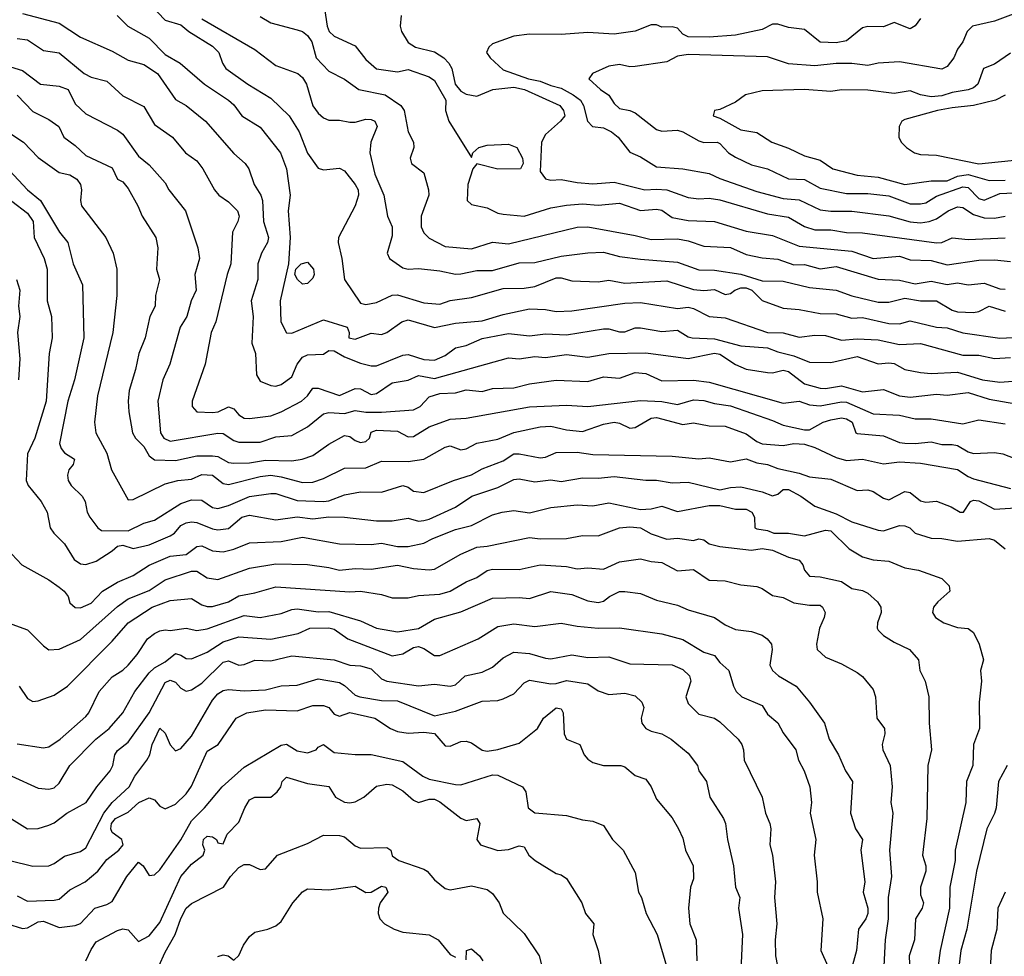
# Model space of a CAD drawing. Header units: metres. Extents: x -46681 to -43747, y -240911 to -237677.
# Tile 517 of 656: x -46627 to -46534, y -238833 to -238744. Entities that reach past the tile are written whole.
import ezdxf

# ---------------------------------------------------------------- set-up
doc = ezdxf.new("R2010")
doc.units = ezdxf.units.M
doc.layers.add('CONTOUR_INDEX', color=1, linetype='Continuous')
doc.layers.add('CONTOUR_INTER', color=3, linetype='Continuous')

msp = doc.modelspace()

# ---------------------------------------------------------------- linework, layer by layer
at = {"layer": 'CONTOUR_INDEX'}
for points, elevation in [([(-46618.134, -238744.02), (-46617.116, -238745.02), (-46615.095, -238746.157), (-46613.595, -238747.705), (-46612.17, -238748.52), (-46609.858, -238750.52), (-46607.576, -238752.02), (-46607.095, -238752.474), (-46606.338, -238753.52), (-46604.595, -238754.589), (-46602.664, -238757.02), (-46602.109, -238758.52), (-46601.76, -238761.02), (-46601.933, -238762.52), (-46601.749, -238765.02), (-46601.9, -238767.52), (-46602.709, -238771.02), (-46602.626, -238773.02), (-46602.095, -238774.055), (-46601.595, -238774.078), (-46598.595, -238772.84), (-46596.372, -238773.52), (-46596.162, -238774.02), (-46596.204, -238774.52), (-46595.595, -238774.671), (-46594.095, -238774.079), (-46593.095, -238774.213), (-46592.595, -238774.031), (-46591.181, -238773.02), (-46590.595, -238772.81), (-46588.095, -238773.548), (-46586.095, -238773.14), (-46583.595, -238772.906), (-46581.595, -238772.31), (-46579.095, -238771.794), (-46577.595, -238771.849), (-46576.595, -238772.038), (-46575.095, -238771.981), (-46570.095, -238771.253), (-46568.595, -238771.18), (-46565.095, -238771.748), (-46564.095, -238771.62), (-46563.595, -238771.741), (-46562.095, -238772.501), (-46560.595, -238772.642), (-46556.595, -238774.023), (-46555.095, -238774.062), (-46553.595, -238774.475), (-46552.095, -238774.278), (-46551.095, -238774.303), (-46549.595, -238774.758), (-46548.095, -238774.629), (-46546.095, -238774.704), (-46544.095, -238775.169), (-46542.095, -238775.068), (-46538.095, -238776.174), (-46536.595, -238776.17), (-46535.095, -238776.495), (-46533.595, -238776.392)], 85), ([(-46591.261, -238744.02), (-46591.344, -238745.02), (-46591.218, -238745.52), (-46590.595, -238746.577), (-46589.89, -238747.02), (-46588.095, -238747.462), (-46587.221, -238748.02), (-46586.739, -238748.52), (-46586.468, -238749.02), (-46586.152, -238750.52), (-46585.595, -238751.163), (-46585.095, -238751.468), (-46584.095, -238751.655), (-46582.569, -238751.02), (-46580.595, -238750.807), (-46579.563, -238751.02), (-46576.222, -238752.52), (-46575.898, -238753.02), (-46575.767, -238753.52), (-46576.16, -238754.02), (-46577.595, -238755.292), (-46577.961, -238756.02), (-46578.095, -238758.793), (-46577.595, -238759.477), (-46577.095, -238759.617), (-46576.095, -238759.527), (-46574.595, -238759.824), (-46573.095, -238759.939), (-46571.095, -238759.801), (-46568.176, -238760.52), (-46567.095, -238760.442), (-46566.095, -238760.532), (-46564.095, -238761.245), (-46563.095, -238761.355), (-46562.095, -238761.302), (-46561.095, -238761.453), (-46556.595, -238762.777), (-46554.595, -238763.115), (-46553.095, -238763.992), (-46552.095, -238764.309), (-46550.595, -238764.295), (-46549.095, -238764.562), (-46547.595, -238764.602), (-46540.595, -238765.534), (-46540.095, -238765.501), (-46539.095, -238765.073), (-46537.595, -238765.206), (-46534.095, -238765.068)], 80), ([(-46628.095, -238755.287), (-46626.995, -238756.02), (-46625.595, -238757.456), (-46623.595, -238758.88), (-46622.595, -238759.107), (-46621.929, -238759.52), (-46621.593, -238760.02), (-46621.503, -238760.52), (-46621.605, -238761.52), (-46621.485, -238762.02), (-46619.203, -238765.02), (-46618.496, -238766.52), (-46618.138, -238768.02), (-46618.168, -238770.52), (-46618.521, -238774.02), (-46619.989, -238780.02), (-46620.257, -238782.52), (-46620.125, -238783.52), (-46619.095, -238785.459), (-46618.67, -238787.02), (-46617.095, -238789.859), (-46616.595, -238789.846), (-46613.595, -238788.356), (-46612.366, -238788.02), (-46611.095, -238787.896), (-46610.095, -238787.465), (-46609.095, -238787.529), (-46608.095, -238788.32), (-46607.595, -238788.4), (-46604.595, -238787.641), (-46603.595, -238787.537), (-46602.595, -238787.678), (-46600.595, -238788.223), (-46599.595, -238788.202), (-46598.595, -238787.845), (-46596.595, -238786.857), (-46594.595, -238786.827), (-46593.095, -238786.198), (-46590.595, -238786.241), (-46589.1, -238786.02), (-46587.095, -238784.887), (-46586.595, -238784.759), (-46585.595, -238785.124), (-46585.095, -238785.045), (-46584.095, -238784.509), (-46582.095, -238784.129), (-46580.595, -238783.505), (-46578.095, -238782.953), (-46577.095, -238782.88), (-46575.595, -238783.234), (-46574.095, -238783.411), (-46572.095, -238782.694), (-46571.095, -238782.517), (-46570.595, -238782.603), (-46569.595, -238783.068), (-46569.095, -238783.015), (-46567.595, -238782.12), (-46567.095, -238782.06), (-46564.595, -238782.741), (-46563.595, -238782.579), (-46562.095, -238782.861), (-46560.595, -238782.88), (-46558.595, -238783.607), (-46557.595, -238784.353), (-46557.095, -238784.569), (-46555.095, -238784.731), (-46554.095, -238784.536), (-46553.095, -238784.604), (-46552.095, -238784.927), (-46550.095, -238785.862), (-46549.095, -238786.149), (-46547.595, -238786.01), (-46545.595, -238786.449), (-46544.095, -238786.268), (-46542.095, -238786.402), (-46538.595, -238787.009), (-46537.595, -238787.67), (-46537.095, -238787.863), (-46533.595, -238788.777)], 90), ([(-46600.713, -238767.52), (-46600.095, -238767.368), (-46599.538, -238768.02), (-46599.483, -238768.52), (-46599.595, -238768.895), (-46600.095, -238769.377), (-46600.595, -238769.449), (-46601.054, -238769.02), (-46601.309, -238768.52), (-46601.222, -238768.02), (-46600.713, -238767.52)], 85), ([(-46627.399, -238807.52), (-46626.595, -238808.662), (-46626.095, -238808.97), (-46625.595, -238808.907), (-46624.095, -238808.342), (-46622.828, -238807.52), (-46618.595, -238803.259), (-46617.077, -238801.52), (-46614.803, -238800.02), (-46613.095, -238799.386), (-46611.095, -238799.221), (-46610.095, -238799.821), (-46609.595, -238799.979), (-46609.095, -238799.951), (-46607.595, -238799.535), (-46606.595, -238798.954), (-46605.095, -238798.683), (-46603.095, -238798.094), (-46596.095, -238798.563), (-46595.095, -238798.527), (-46593.095, -238798.837), (-46592.095, -238799.138), (-46590.595, -238799.147), (-46589.595, -238798.92), (-46587.595, -238798.786), (-46586.595, -238798.514), (-46585.095, -238797.64), (-46584.095, -238797.212), (-46583.095, -238796.558), (-46582.595, -238796.437), (-46580.095, -238796.47), (-46578.095, -238796.018), (-46575.595, -238796.18), (-46574.595, -238796.388), (-46573.595, -238796.299), (-46572.095, -238796.418), (-46570.595, -238795.728), (-46568.595, -238795.451), (-46567.595, -238795.715), (-46566.595, -238795.813), (-46565.095, -238796.575), (-46563.595, -238796.459), (-46562.095, -238797.463), (-46560.595, -238797.548), (-46559.095, -238797.908), (-46557.595, -238798.069), (-46557.095, -238798.244), (-46556.095, -238798.92), (-46555.095, -238799.097), (-46554.095, -238799.624), (-46552.595, -238799.839), (-46551.595, -238799.84), (-46551.365, -238800.02), (-46551.139, -238800.52), (-46551.21, -238801.02), (-46551.672, -238802.02), (-46551.95, -238803.52), (-46551.887, -238804.02), (-46551.095, -238804.754), (-46549.595, -238805.377), (-46548.095, -238806.2), (-46547.595, -238806.598), (-46546.595, -238807.812), (-46546.352, -238808.52), (-46546.224, -238810.52), (-46545.512, -238811.52), (-46545.473, -238812.02), (-46545.741, -238813.02), (-46545.68, -238813.52), (-46544.964, -238815.02), (-46544.79, -238817.02), (-46544.896, -238818.52), (-46544.726, -238819.52), (-46545.028, -238823.02), (-46544.837, -238825.52), (-46545.153, -238827.52), (-46545.166, -238829.52), (-46545.433, -238831.52), (-46545.579, -238834.02)], 95), ([(-46627.595, -238827.357), (-46626.595, -238827.866), (-46624.095, -238827.775), (-46623.595, -238827.677), (-46622.595, -238826.785), (-46621.156, -238826.02), (-46619.951, -238825.02), (-46619.095, -238823.914), (-46617.964, -238823.02), (-46617.569, -238822.52), (-46617.671, -238822.02), (-46618.595, -238821.368), (-46618.717, -238821.02), (-46618.646, -238820.52), (-46618.284, -238820.02), (-46617.095, -238819.43), (-46616.061, -238818.52), (-46615.095, -238818.063), (-46614.595, -238818.257), (-46614.095, -238818.873), (-46613.595, -238819.124), (-46612.595, -238818.663), (-46611.595, -238817.687), (-46611.095, -238816.972), (-46609.595, -238813.665), (-46608.577, -238813.02), (-46606.867, -238810.52), (-46605.847, -238810.02), (-46604.095, -238809.752), (-46601.095, -238809.844), (-46599.595, -238809.346), (-46598.595, -238809.344), (-46598.095, -238809.535), (-46597.595, -238810.159), (-46597.095, -238810.341), (-46596.095, -238810.009), (-46593.735, -238810.52), (-46592.264, -238811.52), (-46591.595, -238811.782), (-46590.595, -238811.946), (-46589.095, -238811.845), (-46588.095, -238811.986), (-46587.095, -238813.161), (-46586.595, -238813.2), (-46585.595, -238812.734), (-46585.095, -238812.705), (-46584.595, -238812.874), (-46583.595, -238813.567), (-46583.095, -238813.647), (-46582.095, -238813.513), (-46580.095, -238812.905), (-46578.36, -238811.52), (-46577.793, -238810.52), (-46576.595, -238809.572), (-46576.095, -238809.658), (-46575.931, -238810.02), (-46575.815, -238812.02), (-46575.595, -238812.534), (-46574.333, -238813.02), (-46573.927, -238814.02), (-46573.595, -238814.413), (-46573.095, -238814.723), (-46572.095, -238815.013), (-46570.454, -238815.02), (-46570.095, -238815.145), (-46569.095, -238815.976), (-46568.095, -238816.304), (-46567.605, -238817.02), (-46567.095, -238818.211), (-46565.595, -238819.969), (-46564.991, -238821.02), (-46564.595, -238821.885), (-46564.326, -238823.02), (-46563.609, -238824.52), (-46563.595, -238825.749), (-46563.879, -238826.52), (-46564.053, -238828.52), (-46563.919, -238830.02), (-46563.341, -238831.52), (-46563.268, -238833.52)], 100)]:
    msp.add_lwpolyline(points, dxfattribs=dict(at, elevation=elevation))
at = {"layer": 'CONTOUR_INTER'}
for points, elevation in [([(-46598.595, -238742.717), (-46598.251, -238745.02), (-46598.059, -238745.52), (-46597.595, -238745.98), (-46595.595, -238746.875), (-46594.595, -238748.175), (-46593.595, -238749.071), (-46591.595, -238749.35), (-46590.595, -238749.137), (-46588.595, -238749.812), (-46588.095, -238750.173), (-46587.017, -238752.02), (-46587.04, -238753.02), (-46586.733, -238754.02), (-46584.595, -238757.447), (-46584.461, -238757.02), (-46583.886, -238756.52), (-46583.095, -238756.303), (-46581.095, -238756.191), (-46580.296, -238756.52), (-46579.759, -238757.52), (-46579.711, -238758.02), (-46579.962, -238758.52), (-46582.095, -238758.549), (-46584.095, -238758.056), (-46584.472, -238758.52), (-46584.924, -238760.02), (-46584.995, -238761.52), (-46584.595, -238761.921), (-46583.095, -238762.227), (-46582.095, -238762.722), (-46581.595, -238762.837), (-46579.595, -238763.001), (-46577.095, -238762.226), (-46575.595, -238761.964), (-46574.095, -238761.829), (-46572.595, -238761.976), (-46570.595, -238761.775), (-46568.595, -238762.466), (-46567.095, -238762.343), (-46566.595, -238762.439), (-46565.595, -238763.132), (-46564.095, -238763.407), (-46561.595, -238763.52), (-46558.595, -238764.443), (-46556.095, -238764.834), (-46553.595, -238765.857), (-46548.595, -238766.338), (-46546.595, -238767.011), (-46544.095, -238766.802), (-46543.095, -238767.138), (-46541.095, -238767.221), (-46539.595, -238767.634), (-46536.595, -238767.18), (-46535.095, -238767.15), (-46533.595, -238767.311)], 81), ([(-46614.959, -238743.02), (-46613.595, -238744.447), (-46612.095, -238744.885), (-46611.336, -238745.52), (-46609.095, -238746.913), (-46608.508, -238747.52), (-46608.166, -238748.52), (-46607.823, -238749.02), (-46605.767, -238750.52), (-46603.595, -238751.832), (-46601.84, -238753.52), (-46600.91, -238755.02), (-46600.095, -238757.049), (-46599.095, -238758.458), (-46598.595, -238758.633), (-46597.095, -238758.455), (-46596.595, -238758.733), (-46595.595, -238760.02), (-46595.327, -238760.52), (-46595.274, -238761.02), (-46595.595, -238762.042), (-46597.163, -238765.02), (-46597.195, -238765.52), (-46596.862, -238767.02), (-46596.615, -238769.02), (-46595.095, -238771.25), (-46594.595, -238771.388), (-46593.595, -238771.198), (-46592.095, -238770.505), (-46591.595, -238770.457), (-46589.095, -238771.203), (-46587.595, -238771.349), (-46586.595, -238770.982), (-46584.595, -238770.715), (-46581.595, -238769.867), (-46579.595, -238769.828), (-46578.595, -238769.685), (-46576.595, -238768.834), (-46576.095, -238768.843), (-46575.095, -238769.145), (-46572.595, -238769.222), (-46571.595, -238769.084), (-46570.095, -238769.36), (-46566.095, -238769.118), (-46563.595, -238769.94), (-46562.595, -238770.036), (-46561.595, -238769.954), (-46560.595, -238770.431), (-46560.095, -238770.345), (-46559.677, -238770.02), (-46559.095, -238769.8), (-46558.595, -238769.795), (-46558.058, -238770.02), (-46557.095, -238771.005), (-46555.095, -238771.713), (-46553.595, -238771.837), (-46551.595, -238772.215), (-46550.095, -238772.27), (-46548.595, -238772.668), (-46547.595, -238772.616), (-46545.095, -238773.184), (-46544.095, -238773.2), (-46543.095, -238772.906), (-46540.595, -238773.506), (-46539.595, -238773.594), (-46538.095, -238774.056), (-46534.595, -238774.553), (-46526.595, -238774.161)], 84), ([(-46627.095, -238743.822), (-46623.595, -238744.734), (-46621.595, -238746.06), (-46618.595, -238747.394), (-46617.095, -238748.248), (-46615.595, -238748.668), (-46614.296, -238749.52), (-46612.595, -238751.979), (-46611.595, -238752.547), (-46609.767, -238754.02), (-46607.095, -238757.065), (-46606.015, -238758.02), (-46605.65, -238758.52), (-46605.155, -238760.02), (-46604.531, -238761.02), (-46604.371, -238761.52), (-46604.282, -238763.52), (-46603.794, -238765.02), (-46603.892, -238765.52), (-46604.466, -238766.52), (-46604.821, -238767.52), (-46604.807, -238769.02), (-46605.456, -238771.02), (-46605.246, -238772.52), (-46605.394, -238775.02), (-46605.036, -238776.02), (-46604.922, -238778.02), (-46604.595, -238778.631), (-46603.595, -238779.036), (-46603.095, -238779.111), (-46602.595, -238778.942), (-46601.595, -238778.209), (-46601.087, -238777.02), (-46600.595, -238776.364), (-46600.095, -238776.145), (-46598.595, -238776.071), (-46598.095, -238775.736), (-46597.595, -238775.748), (-46596.595, -238776.329), (-46595.095, -238776.934), (-46594.095, -238777.191), (-46593.595, -238777.178), (-46591.095, -238776.179), (-46590.595, -238776.101), (-46589.095, -238776.565), (-46588.095, -238776.641), (-46587.095, -238776.207), (-46586.095, -238775.461), (-46585.095, -238775.241), (-46583.595, -238774.579), (-46581.595, -238774.2), (-46581.095, -238774.131), (-46579.095, -238774.338), (-46577.595, -238774.156), (-46575.595, -238774.251), (-46572.095, -238773.683), (-46571.595, -238773.675), (-46570.595, -238773.971), (-46570.095, -238773.957), (-46569.095, -238773.574), (-46568.595, -238773.588), (-46566.595, -238773.926), (-46565.095, -238773.813), (-46564.095, -238774.44), (-46563.707, -238774.52), (-46561.595, -238774.617), (-46559.095, -238775.302), (-46556.595, -238775.469), (-46555.595, -238775.859), (-46554.095, -238776.227), (-46552.595, -238776.829), (-46550.595, -238776.877), (-46548.095, -238776.305), (-46546.095, -238776.999), (-46545.095, -238776.89), (-46544.595, -238776.957), (-46543.595, -238777.514), (-46542.095, -238777.814), (-46541.095, -238777.915), (-46538.595, -238777.772), (-46536.228, -238778.52), (-46534.595, -238778.738), (-46530.095, -238778.372)], 86), ([(-46610.095, -238744.339), (-46605.095, -238747.244), (-46603.095, -238748.759), (-46601.034, -238749.52), (-46600.595, -238749.887), (-46600.221, -238750.52), (-46599.595, -238752.563), (-46599.095, -238753.268), (-46598.595, -238753.713), (-46598.095, -238753.915), (-46597.095, -238753.924), (-46596.095, -238754.123), (-46595.595, -238754.115), (-46594.595, -238753.829), (-46594.095, -238753.856), (-46593.754, -238754.02), (-46593.503, -238754.52), (-46594.13, -238756.02), (-46594.227, -238757.02), (-46593.75, -238759.02), (-46592.883, -238761.02), (-46592.552, -238763.02), (-46592.092, -238764.02), (-46592.095, -238764.887), (-46592.565, -238766.52), (-46592.343, -238767.02), (-46591.095, -238767.898), (-46590.595, -238768.02), (-46589.595, -238767.961), (-46587.595, -238768.171), (-46586.095, -238768.496), (-46585.595, -238768.484), (-46584.095, -238768.148), (-46582.595, -238768.149), (-46580.095, -238767.416), (-46578.595, -238767.393), (-46576.095, -238766.812), (-46573.595, -238766.468), (-46572.095, -238766.42), (-46570.595, -238766.818), (-46568.595, -238767.096), (-46565.095, -238767.372), (-46563.095, -238768.104), (-46561.595, -238768.126), (-46559.095, -238768.495), (-46557.095, -238769.124), (-46555.095, -238769.17), (-46552.595, -238769.776), (-46550.095, -238770.018), (-46548.595, -238770.563), (-46546.095, -238771.161), (-46545.095, -238771.163), (-46543.595, -238770.776), (-46542.095, -238771.033), (-46540.595, -238771.035), (-46539.095, -238771.917), (-46538.595, -238772.061), (-46537.095, -238772.12), (-46536.595, -238772.022), (-46535.595, -238771.532), (-46534.095, -238772.019)], 83), ([(-46604.595, -238744.121), (-46603.595, -238744.714), (-46601.095, -238745.368), (-46600.595, -238745.542), (-46600.095, -238745.896), (-46599.715, -238746.52), (-46599.276, -238748.02), (-46598.095, -238749.276), (-46596.595, -238750.047), (-46595.242, -238751.02), (-46592.761, -238751.52), (-46591.284, -238752.52), (-46590.978, -238753.02), (-46590.571, -238755.02), (-46590.084, -238756.02), (-46590.045, -238756.52), (-46590.38, -238757.52), (-46590.275, -238758.02), (-46589.095, -238758.907), (-46588.674, -238760.52), (-46588.623, -238761.02), (-46589.345, -238763.02), (-46589.365, -238764.02), (-46589.095, -238764.602), (-46588.595, -238765.1), (-46587.095, -238765.898), (-46584.595, -238766.112), (-46582.595, -238765.468), (-46581.095, -238765.622), (-46574.595, -238764.042), (-46573.595, -238764.017), (-46569.095, -238764.843), (-46567.595, -238765.236), (-46565.095, -238765.15), (-46564.095, -238765.337), (-46562.595, -238765.858), (-46560.095, -238765.991), (-46558.595, -238766.656), (-46557.095, -238766.959), (-46555.595, -238767.085), (-46554.095, -238767.625), (-46553.095, -238767.6), (-46551.595, -238767.997), (-46550.095, -238767.791), (-46546.095, -238768.979), (-46544.095, -238769.064), (-46542.595, -238769.402), (-46541.095, -238769.152), (-46539.595, -238769.472), (-46538.595, -238769.308), (-46537.595, -238769.522), (-46536.095, -238769.354), (-46534.595, -238769.878), (-46534.095, -238769.909)], 82), ([(-46542.095, -238744.308), (-46542.595, -238744.984), (-46543.095, -238745.284), (-46544.595, -238744.692), (-46545.595, -238745.093), (-46547.095, -238745.066), (-46547.595, -238745.188), (-46549.095, -238746.404), (-46550.095, -238746.599), (-46551.595, -238746.542), (-46553.095, -238745.346), (-46554.595, -238745.156), (-46555.595, -238744.842), (-46556.095, -238744.84), (-46557.095, -238745.338), (-46559.595, -238745.869), (-46562.095, -238746.055), (-46564.095, -238746.038), (-46564.595, -238745.79), (-46565.095, -238745.21), (-46565.595, -238745.084), (-46566.595, -238745.133), (-46567.095, -238744.889), (-46567.595, -238744.905), (-46569.095, -238745.483), (-46571.095, -238745.776), (-46573.595, -238745.617), (-46576.095, -238745.8), (-46579.095, -238745.771), (-46580.595, -238745.977), (-46582.595, -238746.698), (-46582.947, -238747.02), (-46583.174, -238747.52), (-46582.817, -238748.02), (-46581.595, -238749.165), (-46579.189, -238750.02), (-46578.095, -238750.242), (-46577.095, -238750.651), (-46576.095, -238750.885), (-46574.964, -238751.52), (-46574.283, -238752.02), (-46573.983, -238752.52), (-46573.63, -238754.02), (-46573.13, -238754.52), (-46572.095, -238754.648), (-46571.343, -238755.02), (-46570.71, -238755.52), (-46569.595, -238756.956), (-46568.595, -238757.392), (-46567.095, -238758.339), (-46564.595, -238758.525), (-46562.095, -238758.978), (-46561.095, -238759.459), (-46557.595, -238760.671), (-46555.095, -238761.343), (-46553.595, -238761.457), (-46551.595, -238762.404), (-46550.595, -238762.525), (-46548.595, -238762.525), (-46545.095, -238762.991), (-46543.095, -238763.551), (-46542.095, -238763.628), (-46541.291, -238763.52), (-46540.595, -238763.25), (-46539.482, -238762.52), (-46538.595, -238762.124), (-46538.095, -238762.194), (-46537.095, -238762.848), (-46536.095, -238763.166), (-46535.095, -238763.207), (-46534.095, -238763.025)], 79), ([(-46533.095, -238743.793), (-46535.095, -238744.552), (-46537.19, -238745.02), (-46537.686, -238745.52), (-46538.101, -238746.52), (-46538.595, -238747.206), (-46538.957, -238748.02), (-46539.595, -238748.835), (-46540.095, -238749.107), (-46544.095, -238748.4), (-46546.095, -238748.519), (-46547.095, -238748.756), (-46548.595, -238748.573), (-46550.095, -238748.565), (-46552.095, -238748.784), (-46554.595, -238748.577), (-46556.595, -238747.915), (-46564.095, -238747.701), (-46565.095, -238747.858), (-46566.095, -238748.415), (-46569.095, -238748.855), (-46569.595, -238748.878), (-46570.595, -238748.639), (-46571.595, -238748.801), (-46573.133, -238749.52), (-46573.481, -238750.02), (-46572.392, -238751.02), (-46571.595, -238751.543), (-46571.095, -238752.343), (-46570.595, -238752.826), (-46569.595, -238753.013), (-46569.095, -238753.244), (-46567.095, -238754.822), (-46566.595, -238754.976), (-46565.095, -238754.861), (-46564.595, -238755.014), (-46563.095, -238755.875), (-46562.595, -238756.026), (-46561.338, -238756.02), (-46561.095, -238756.136), (-46560.287, -238757.02), (-46559.595, -238757.434), (-46558.095, -238758.147), (-46556.595, -238758.528), (-46554.595, -238759.478), (-46553.095, -238759.552), (-46551.595, -238760.353), (-46549.095, -238760.871), (-46547.095, -238760.877), (-46545.095, -238761.087), (-46543.095, -238761.831), (-46542.095, -238761.858), (-46541.595, -238761.745), (-46540.595, -238761.105), (-46538.095, -238760.232), (-46537.595, -238760.282), (-46536.595, -238761.349), (-46536.095, -238761.506), (-46534.595, -238760.867), (-46532.595, -238760.764)], 78), ([(-46627.595, -238746.188), (-46626.595, -238746.325), (-46625.095, -238747.332), (-46623.595, -238747.536), (-46621.244, -238749.52), (-46620.595, -238749.856), (-46619.095, -238750.232), (-46617.595, -238751.629), (-46615.595, -238752.642), (-46614.595, -238754.339), (-46612.886, -238755.52), (-46611.646, -238757.02), (-46610.595, -238757.758), (-46610.003, -238758.52), (-46608.918, -238760.52), (-46608.515, -238761.02), (-46607.595, -238761.667), (-46606.728, -238762.52), (-46606.571, -238763.02), (-46606.695, -238763.52), (-46607.222, -238764.52), (-46607.357, -238767.52), (-46607.716, -238768.52), (-46608.785, -238773.02), (-46609.228, -238774.02), (-46609.798, -238777.02), (-46611.013, -238780.52), (-46611.011, -238781.02), (-46610.595, -238781.534), (-46609.095, -238781.611), (-46608.575, -238781.52), (-46607.595, -238781.057), (-46607.095, -238781.236), (-46606.595, -238781.804), (-46606.095, -238782.121), (-46605.595, -238782.172), (-46603.595, -238781.907), (-46602.595, -238781.525), (-46600.668, -238780.52), (-46600.098, -238780.02), (-46599.595, -238779.283), (-46599.095, -238779.295), (-46597.095, -238779.985), (-46595.595, -238779.321), (-46595.095, -238779.371), (-46594.095, -238779.879), (-46593.595, -238779.786), (-46592.095, -238778.794), (-46590.595, -238778.552), (-46589.595, -238778.1), (-46588.095, -238778.373), (-46581.095, -238776.437), (-46580.095, -238776.522), (-46578.595, -238776.29), (-46577.595, -238776.39), (-46575.595, -238776.104), (-46573.595, -238776.37), (-46571.595, -238776.028), (-46568.095, -238775.943), (-46564.095, -238776.499), (-46561.595, -238775.995), (-46561.095, -238776.078), (-46559.595, -238777.059), (-46558.595, -238777.484), (-46556.595, -238777.823), (-46556.095, -238777.848), (-46555.095, -238777.605), (-46554.595, -238777.702), (-46553.095, -238778.893), (-46551.595, -238779.282), (-46551.095, -238779.327), (-46549.595, -238779.086), (-46547.595, -238779.649), (-46545.595, -238779.418), (-46544.095, -238780.021), (-46543.095, -238780.152), (-46540.595, -238779.859), (-46539.595, -238779.971), (-46537.595, -238779.705), (-46535.595, -238780.329), (-46533.095, -238780.778)], 87), ([(-46533.595, -238747.566), (-46535.095, -238748.617), (-46536.131, -238749.02), (-46536.679, -238750.52), (-46537.095, -238750.864), (-46537.595, -238751.064), (-46539.095, -238751.315), (-46540.095, -238751.627), (-46541.095, -238751.721), (-46542.095, -238751.523), (-46543.095, -238751.136), (-46544.595, -238751.406), (-46547.095, -238751.084), (-46549.595, -238751.065), (-46550.595, -238751.195), (-46553.095, -238751.017), (-46557.095, -238751.161), (-46558.661, -238751.52), (-46559.595, -238752.207), (-46561.095, -238752.922), (-46561.582, -238753.02), (-46561.713, -238753.52), (-46561.095, -238753.729), (-46559.095, -238754.823), (-46557.595, -238755.084), (-46556.18, -238756.02), (-46554.595, -238756.564), (-46553.095, -238757.293), (-46551.595, -238757.708), (-46550.404, -238758.52), (-46548.095, -238759.117), (-46546.095, -238759.335), (-46543.595, -238760.025), (-46541.095, -238759.663), (-46539.595, -238759.662), (-46538.595, -238759.24), (-46537.595, -238759.056), (-46535.595, -238759.641), (-46534.095, -238759.607)], 77), ([(-46629.367, -238748.52), (-46627.095, -238749.217), (-46625.363, -238750.52), (-46623.595, -238750.701), (-46622.76, -238751.02), (-46622.095, -238752.367), (-46621.095, -238753.338), (-46618.095, -238754.86), (-46617.595, -238755.257), (-46616.095, -238757.324), (-46615.095, -238758.161), (-46613.595, -238759.859), (-46613.219, -238760.52), (-46611.657, -238762.52), (-46610.501, -238766.02), (-46610.333, -238767.02), (-46610.761, -238768.52), (-46610.65, -238770.02), (-46611.125, -238771.02), (-46611.534, -238772.52), (-46612.156, -238773.52), (-46613.138, -238777.02), (-46613.786, -238778.52), (-46614.27, -238780.52), (-46614.023, -238783.52), (-46613.692, -238784.02), (-46613.095, -238784.311), (-46608.595, -238783.568), (-46608.095, -238783.598), (-46607.095, -238784.25), (-46606.595, -238784.406), (-46604.595, -238784.396), (-46603.095, -238783.907), (-46601.595, -238783.762), (-46600.095, -238782.945), (-46598.595, -238781.724), (-46598.095, -238781.599), (-46596.595, -238781.701), (-46595.595, -238781.423), (-46594.595, -238781.566), (-46593.095, -238781.569), (-46590.095, -238781.334), (-46589.434, -238781.02), (-46588.595, -238780.118), (-46587.595, -238779.804), (-46586.095, -238779.74), (-46585.095, -238779.456), (-46583.595, -238779.609), (-46582.595, -238779.323), (-46580.595, -238779.25), (-46579.095, -238778.881), (-46576.595, -238778.527), (-46573.595, -238778.649), (-46572.095, -238778.236), (-46570.595, -238778.349), (-46569.095, -238777.817), (-46568.095, -238777.914), (-46566.595, -238778.61), (-46563.595, -238778.528), (-46562.095, -238778.723), (-46555.095, -238780.714), (-46553.595, -238780.517), (-46552.595, -238780.88), (-46551.595, -238780.961), (-46549.595, -238780.578), (-46549.095, -238780.629), (-46546.595, -238781.716), (-46544.095, -238781.839), (-46542.595, -238782.21), (-46541.095, -238782.201), (-46538.095, -238782.656), (-46536.595, -238782.304), (-46534.095, -238782.683)], 88), ([(-46627.595, -238751.55), (-46626.095, -238753.098), (-46624.595, -238753.846), (-46623.656, -238754.52), (-46623.168, -238755.52), (-46622.095, -238756.306), (-46621.095, -238757.28), (-46618.595, -238758.446), (-46618.1, -238759.52), (-46617.595, -238759.761), (-46617.095, -238760.377), (-46616.172, -238762.02), (-46615.755, -238763.02), (-46614.471, -238765.02), (-46614.279, -238766.02), (-46614.4, -238768.02), (-46614.117, -238769.02), (-46614.492, -238770.52), (-46614.515, -238771.52), (-46615.046, -238772.52), (-46615.463, -238774.52), (-46616.079, -238776.02), (-46616.373, -238777.52), (-46616.99, -238779.52), (-46617.084, -238780.52), (-46617.028, -238781.52), (-46616.672, -238783.52), (-46616.396, -238784.02), (-46615.595, -238784.825), (-46615.095, -238785.686), (-46614.595, -238786.09), (-46612.595, -238786.146), (-46610.595, -238785.705), (-46609.095, -238785.703), (-46608.595, -238785.777), (-46607.595, -238786.316), (-46607.095, -238786.407), (-46605.595, -238786.366), (-46604.095, -238786.099), (-46601.595, -238786.176), (-46600.601, -238786.02), (-46599.595, -238785.655), (-46598.095, -238784.593), (-46596.595, -238783.78), (-46596.095, -238783.873), (-46595.595, -238784.263), (-46595.095, -238784.45), (-46594.595, -238784.337), (-46594.245, -238784.02), (-46594.095, -238783.45), (-46593.595, -238783.263), (-46591.595, -238783.361), (-46590.595, -238783.893), (-46590.095, -238783.858), (-46588.595, -238782.959), (-46586.595, -238782.216), (-46585.095, -238782.124), (-46579.095, -238781.063), (-46575.595, -238780.893), (-46573.595, -238781.042), (-46568.595, -238780.458), (-46566.595, -238780.55), (-46565.095, -238780.837), (-46563.595, -238780.383), (-46562.595, -238780.447), (-46561.595, -238780.752), (-46560.095, -238780.974), (-46556.095, -238782.35), (-46555.095, -238782.807), (-46553.095, -238783.251), (-46552.595, -238783.228), (-46551.322, -238782.52), (-46550.595, -238782.295), (-46549.595, -238782.106), (-46549.095, -238782.185), (-46548.565, -238782.52), (-46548.223, -238783.52), (-46548.095, -238783.577), (-46545.595, -238783.809), (-46544.095, -238784.432), (-46543.595, -238784.513), (-46542.595, -238784.546), (-46541.095, -238784.387), (-46540.095, -238784.627), (-46539.095, -238784.634), (-46538.595, -238784.714), (-46537.595, -238785.329), (-46537.095, -238785.483), (-46535.095, -238785.379), (-46534.309, -238785.52), (-46532.595, -238786.171)], 89), ([(-46534.095, -238751.546), (-46535.018, -238752.02), (-46537.095, -238752.548), (-46539.095, -238752.74), (-46540.483, -238753.02), (-46543.595, -238753.862), (-46543.871, -238754.02), (-46544.122, -238754.52), (-46544.153, -238755.52), (-46543.927, -238756.02), (-46543.444, -238756.52), (-46542.66, -238757.02), (-46542.095, -238757.178), (-46540.595, -238757.241), (-46536.595, -238758.046), (-46532.595, -238757.639)], 76), ([(-46629.595, -238757.317), (-46626.605, -238760.52), (-46625.384, -238761.52), (-46623.563, -238764.52), (-46622.795, -238765.52), (-46622.278, -238767.52), (-46621.404, -238769.52), (-46621.286, -238774.52), (-46622.153, -238778.52), (-46622.802, -238780.52), (-46623.588, -238784.52), (-46623.411, -238785.02), (-46623.095, -238785.427), (-46622.148, -238786.02), (-46622.299, -238786.52), (-46622.696, -238787.02), (-46622.823, -238787.52), (-46622.755, -238788.02), (-46622.467, -238788.52), (-46621.441, -238789.52), (-46621.134, -238790.02), (-46620.96, -238791.02), (-46620.714, -238791.52), (-46619.957, -238792.52), (-46619.595, -238792.777), (-46617.095, -238792.788), (-46615.595, -238792.071), (-46614.595, -238791.776), (-46612.095, -238790.225), (-46611.095, -238789.868), (-46610.095, -238789.897), (-46609.095, -238790.581), (-46608.595, -238790.681), (-46607.595, -238790.412), (-46605.595, -238789.557), (-46603.595, -238789.278), (-46603.095, -238789.275), (-46601.095, -238789.925), (-46598.595, -238790.021), (-46598.095, -238789.966), (-46596.595, -238789.408), (-46595.095, -238789.094), (-46593.095, -238789.145), (-46591.095, -238788.519), (-46590.595, -238788.654), (-46590.095, -238789.058), (-46589.095, -238789.176), (-46586.288, -238788.02), (-46584.595, -238787.501), (-46583.595, -238786.922), (-46581.595, -238786.161), (-46580.595, -238785.515), (-46580.095, -238785.506), (-46578.095, -238785.888), (-46577.595, -238785.815), (-46576.595, -238785.389), (-46574.595, -238785.344), (-46573.095, -238785.587), (-46565.595, -238785.742), (-46563.095, -238785.993), (-46562.095, -238785.885), (-46560.095, -238786.256), (-46558.595, -238785.978), (-46557.595, -238786.359), (-46556.595, -238786.528), (-46555.595, -238786.904), (-46553.595, -238787.326), (-46552.595, -238787.681), (-46550.595, -238787.915), (-46548.095, -238788.974), (-46547.095, -238788.913), (-46546.595, -238789.074), (-46545.595, -238789.706), (-46545.095, -238789.851), (-46543.595, -238789.062), (-46543.095, -238789.174), (-46542.095, -238789.974), (-46541.595, -238790.087), (-46540.595, -238789.984), (-46539.196, -238790.52), (-46538.355, -238791.02), (-46538.038, -238791.02), (-46537.375, -238790.02), (-46537.095, -238789.91), (-46536.595, -238789.975), (-46535.095, -238790.75), (-46533.095, -238790.619)], 91), ([(-46628.095, -238761.597), (-46626.595, -238762.737), (-46626.077, -238763.52), (-46625.971, -238765.02), (-46625.034, -238767.02), (-46624.742, -238768.02), (-46624.736, -238771.02), (-46624.331, -238772.52), (-46624.285, -238774.52), (-46624.544, -238776.02), (-46624.839, -238780.52), (-46625.917, -238784.02), (-46626.614, -238785.52), (-46626.733, -238788.02), (-46626.544, -238788.52), (-46625.323, -238790.02), (-46624.74, -238791.02), (-46624.455, -238792.52), (-46624.115, -238793.02), (-46623.098, -238794.02), (-46622.198, -238795.52), (-46621.595, -238795.917), (-46621.095, -238795.988), (-46620.095, -238795.659), (-46618.595, -238794.706), (-46618.095, -238794.257), (-46617.595, -238794.159), (-46616.595, -238794.47), (-46615.095, -238794.117), (-46613.095, -238793.269), (-46612.702, -238793.02), (-46612.095, -238792.3), (-46611.595, -238792.034), (-46611.095, -238791.945), (-46610.595, -238792.003), (-46609.095, -238792.623), (-46608.595, -238792.71), (-46607.595, -238792.567), (-46606.319, -238791.52), (-46605.595, -238791.306), (-46603.095, -238791.746), (-46601.095, -238791.486), (-46599.595, -238791.676), (-46598.095, -238791.474), (-46596.595, -238791.497), (-46593.595, -238791.865), (-46592.095, -238791.86), (-46590.595, -238791.607), (-46589.595, -238791.873), (-46589.095, -238791.82), (-46588.595, -238791.707), (-46586.095, -238790.549), (-46584.548, -238789.52), (-46582.095, -238788.704), (-46580.595, -238787.938), (-46580.095, -238787.89), (-46578.595, -238788.162), (-46577.095, -238787.961), (-46576.095, -238788.119), (-46574.095, -238787.789), (-46572.595, -238787.805), (-46571.095, -238787.656), (-46568.095, -238788.014), (-46567.095, -238787.988), (-46565.595, -238788.244), (-46564.095, -238788.202), (-46561.095, -238788.921), (-46560.095, -238788.686), (-46559.095, -238788.626), (-46557.095, -238789.1), (-46556.095, -238789.489), (-46555.595, -238789.322), (-46555.095, -238788.898), (-46554.595, -238788.874), (-46553.412, -238789.52), (-46552.095, -238790.466), (-46550.095, -238791.197), (-46548.595, -238791.951), (-46546.095, -238792.735), (-46545.595, -238792.794), (-46544.095, -238792.293), (-46543.595, -238792.329), (-46543.115, -238792.52), (-46542.595, -238793.023), (-46541.095, -238793.492), (-46540.095, -238793.518), (-46538.595, -238793.771), (-46535.595, -238793.522), (-46535.095, -238793.686), (-46534.095, -238794.507)], 92), ([(-46627.66, -238769.02), (-46627.325, -238770.02), (-46627.447, -238771.52), (-46627.327, -238772.52), (-46627.56, -238774.02), (-46627.331, -238776.52), (-46627.451, -238778.52)], 93), ([(-46628.095, -238795.006), (-46627.151, -238796.02), (-46624.595, -238797.452), (-46623.595, -238798.144), (-46623.138, -238798.52), (-46622.752, -238799.02), (-46622.595, -238799.628), (-46622.095, -238800.071), (-46621.595, -238800.092), (-46620.595, -238799.662), (-46619.519, -238798.52), (-46618.095, -238797.671), (-46616.595, -238797.026), (-46615.095, -238796.043), (-46613.095, -238795.212), (-46611.595, -238795.026), (-46610.595, -238794.285), (-46610.095, -238794.222), (-46609.095, -238794.7), (-46608.095, -238794.785), (-46607.095, -238794.546), (-46605.595, -238793.939), (-46602.595, -238793.801), (-46600.595, -238793.388), (-46597.095, -238794.045), (-46594.095, -238794.081), (-46593.095, -238793.977), (-46591.595, -238794.28), (-46590.595, -238794.292), (-46589.095, -238793.974), (-46588.247, -238793.52), (-46586.095, -238792.681), (-46584.595, -238792.303), (-46582.595, -238791.274), (-46581.675, -238791.02), (-46580.595, -238790.887), (-46579.095, -238791.108), (-46577.095, -238790.58), (-46574.595, -238790.341), (-46573.095, -238790.429), (-46571.595, -238790.162), (-46568.595, -238790.787), (-46567.595, -238790.709), (-46566.595, -238790.454), (-46565.095, -238790.955), (-46562.095, -238790.389), (-46561.095, -238790.41), (-46559.595, -238790.748), (-46558.595, -238790.749), (-46558.054, -238791.02), (-46557.823, -238791.52), (-46557.77, -238792.52), (-46557.595, -238792.598), (-46556.595, -238792.754), (-46555.982, -238793.02), (-46554.595, -238793.021), (-46553.095, -238793.258), (-46551.095, -238792.727), (-46550.595, -238792.811), (-46548.846, -238794.52), (-46547.595, -238795.267), (-46546.595, -238795.537), (-46545.095, -238795.679), (-46543.595, -238796.31), (-46542.299, -238796.52), (-46540.095, -238797.321), (-46539.392, -238798.02), (-46539.33, -238798.52), (-46540.472, -238799.52), (-46540.871, -238800.02), (-46540.982, -238800.52), (-46540.671, -238801.02), (-46539.887, -238801.52), (-46538.595, -238801.959), (-46537.595, -238802.062), (-46537.095, -238802.42), (-46536.565, -238803.52), (-46536.155, -238805.02), (-46536.417, -238806.02), (-46536.344, -238807.02), (-46536.557, -238809.02), (-46536.524, -238811.52), (-46537.103, -238813.02), (-46537.159, -238815.02), (-46537.753, -238816.52), (-46537.807, -238818.52), (-46538.826, -238823.02), (-46538.811, -238824.02), (-46539.316, -238826.52), (-46539.369, -238828.52), (-46540.251, -238832.52), (-46540.96, -238838.02)], 93), ([(-46628.095, -238801.626), (-46626.595, -238802.163), (-46625.095, -238803.701), (-46624.595, -238804.064), (-46623.595, -238803.989), (-46621.595, -238803.09), (-46618.095, -238799.958), (-46617.095, -238799.238), (-46615.095, -238798.464), (-46613.595, -238797.434), (-46611.095, -238796.627), (-46610.595, -238796.621), (-46609.595, -238797.249), (-46608.595, -238797.406), (-46605.595, -238796.347), (-46603.095, -238795.92), (-46600.095, -238795.985), (-46598.095, -238796.257), (-46597.095, -238796.533), (-46595.595, -238796.372), (-46594.095, -238796.432), (-46591.595, -238796.063), (-46590.095, -238796.374), (-46588.595, -238796.496), (-46588.095, -238796.436), (-46585.595, -238794.997), (-46584.095, -238794.36), (-46583.095, -238794.256), (-46579.095, -238793.417), (-46578.095, -238793.571), (-46575.595, -238793.528), (-46574.095, -238793.232), (-46572.595, -238793.281), (-46570.597, -238792.52), (-46569.595, -238792.418), (-46568.595, -238792.507), (-46567.595, -238793.084), (-46566.095, -238793.587), (-46565.095, -238793.487), (-46563.595, -238793.729), (-46563.095, -238793.566), (-46562.595, -238793.648), (-46562.095, -238794.024), (-46561.095, -238794.28), (-46558.095, -238794.646), (-46557.095, -238794.483), (-46556.095, -238794.636), (-46554.595, -238795.302), (-46553.595, -238795.587), (-46553.244, -238796.02), (-46553.08, -238796.52), (-46552.595, -238797.1), (-46551.595, -238797.15), (-46549.595, -238797.592), (-46548.595, -238798.245), (-46547.595, -238798.459), (-46547.095, -238798.71), (-46546.188, -238799.52), (-46545.866, -238800.02), (-46545.834, -238800.52), (-46546.178, -238801.52), (-46546.214, -238802.02), (-46546.095, -238802.202), (-46545.595, -238802.694), (-46544.595, -238803.348), (-46543.151, -238804.02), (-46542.308, -238805.02), (-46542.176, -238806.02), (-46541.651, -238807.02), (-46541.323, -238808.52), (-46541.291, -238811.02), (-46541.066, -238813.52), (-46541.406, -238815.02), (-46541.503, -238820.02), (-46541.903, -238823.52), (-46541.605, -238824.52), (-46541.606, -238825.02), (-46542.101, -238826.52), (-46542.095, -238827.262), (-46541.814, -238828.02), (-46541.953, -238828.52), (-46542.565, -238829.52), (-46542.679, -238831.52), (-46543.178, -238833.02), (-46543.012, -238837.02)], 94), ([(-46627.595, -238812.95), (-46625.095, -238813.353), (-46624.595, -238813.254), (-46623.518, -238812.52), (-46621.095, -238810.382), (-46620.809, -238810.02), (-46619.829, -238808.02), (-46618.595, -238806.62), (-46617.595, -238806.006), (-46617.095, -238805.517), (-46616.232, -238804.52), (-46615.255, -238803.02), (-46614.595, -238802.535), (-46614.095, -238802.263), (-46613.595, -238802.165), (-46613.095, -238802.231), (-46611.595, -238802.023), (-46610.595, -238802.226), (-46609.595, -238802.093), (-46606.095, -238800.827), (-46604.595, -238801.006), (-46602.595, -238800.622), (-46601.595, -238800.234), (-46601.095, -238800.186), (-46599.095, -238800.48), (-46598.095, -238800.429), (-46595.095, -238801.314), (-46593.595, -238802.011), (-46591.595, -238802.361), (-46589.595, -238802.05), (-46588.095, -238801.162), (-46585.595, -238800.467), (-46582.595, -238799.186), (-46580.095, -238799.111), (-46579.095, -238799.207), (-46577.095, -238798.554), (-46575.095, -238798.835), (-46573.595, -238799.441), (-46572.595, -238799.583), (-46572.095, -238799.448), (-46571.541, -238799.02), (-46570.595, -238798.55), (-46570.095, -238798.552), (-46568.595, -238798.719), (-46567.095, -238799.368), (-46565.095, -238799.824), (-46564.095, -238800.278), (-46561.595, -238801.013), (-46560.595, -238801.706), (-46559.595, -238802.128), (-46558.095, -238802.321), (-46557.095, -238802.681), (-46556.599, -238803.02), (-46556.196, -238803.52), (-46556.127, -238804.02), (-46556.369, -238805.52), (-46556.1, -238806.02), (-46555.556, -238806.52), (-46553.867, -238807.52), (-46552.62, -238809.02), (-46551.191, -238811.02), (-46550.754, -238812.52), (-46549.875, -238814.02), (-46549.208, -238815.52), (-46548.553, -238816.52), (-46548.737, -238819.52), (-46548.254, -238821.02), (-46547.595, -238822.02), (-46547.735, -238823.02), (-46547.378, -238826.02), (-46547.538, -238827.02), (-46547.102, -238828.52), (-46547.093, -238829.02), (-46547.278, -238829.52), (-46547.982, -238830.52), (-46548.175, -238832.52), (-46548.969, -238835.52)], 96), ([(-46628.095, -238816.039), (-46625.595, -238817.166), (-46624.595, -238817.263), (-46624.095, -238817.115), (-46623.595, -238816.702), (-46622.595, -238815.004), (-46620.149, -238812.52), (-46618.887, -238811.52), (-46617.595, -238810.038), (-46616.459, -238808.02), (-46615.095, -238806.238), (-46614.595, -238805.779), (-46613.595, -238805.211), (-46612.595, -238804.42), (-46612.095, -238804.556), (-46611.595, -238804.874), (-46611.095, -238804.911), (-46609.595, -238804.295), (-46608.095, -238803.302), (-46606.595, -238802.821), (-46603.595, -238803.056), (-46600.992, -238802.52), (-46599.894, -238802.02), (-46598.095, -238801.983), (-46597.595, -238802.11), (-46596.284, -238803.02), (-46592.095, -238804.638), (-46591.095, -238804.454), (-46590.095, -238803.837), (-46589.595, -238803.747), (-46589.095, -238803.94), (-46588.095, -238804.614), (-46587.595, -238804.618), (-46583.963, -238803.02), (-46582.095, -238801.868), (-46580.595, -238801.605), (-46578.595, -238801.846), (-46576.095, -238801.527), (-46574.595, -238801.818), (-46572.595, -238802.005), (-46570.595, -238801.995), (-46566.595, -238802.538), (-46564.595, -238803.08), (-46562.595, -238804.29), (-46561.595, -238804.613), (-46561.095, -238805.277), (-46560.23, -238806.02), (-46559.808, -238807.52), (-46559.55, -238808.02), (-46559.013, -238808.52), (-46557.095, -238809.321), (-46556.595, -238810.16), (-46555.595, -238810.992), (-46555.095, -238811.921), (-46553.895, -238813.52), (-46553.641, -238814.52), (-46553.116, -238815.52), (-46552.574, -238817.02), (-46552.43, -238818.52), (-46552.53, -238819.52), (-46552.013, -238822.02), (-46552.18, -238823.52), (-46551.884, -238826.02), (-46551.886, -238827.02), (-46551.345, -238829.52), (-46551.529, -238832.52), (-46550.884, -238834.02)], 97), ([(-46630.595, -238818.544), (-46626.595, -238821.01), (-46625.595, -238820.968), (-46624.595, -238820.661), (-46624.095, -238820.429), (-46622.89, -238819.52), (-46621.061, -238818.52), (-46620.042, -238817.02), (-46618.785, -238815.52), (-46618.544, -238815.02), (-46618.34, -238814.02), (-46618.095, -238813.6), (-46617.095, -238812.796), (-46615.095, -238810.029), (-46613.595, -238807.154), (-46613.095, -238806.934), (-46612.595, -238807.128), (-46612.095, -238807.709), (-46611.595, -238807.968), (-46611.095, -238807.847), (-46610.095, -238807.227), (-46608.095, -238805.222), (-46607.595, -238805.117), (-46606.595, -238805.511), (-46606.095, -238805.45), (-46605.095, -238805.04), (-46603.595, -238805.12), (-46601.595, -238804.637), (-46597.595, -238804.997), (-46596.095, -238805.512), (-46595.095, -238805.586), (-46594.095, -238805.874), (-46593.095, -238806.801), (-46592.595, -238807.02), (-46589.595, -238807.477), (-46588.095, -238807.308), (-46586.595, -238807.515), (-46586.095, -238807.391), (-46585.198, -238806.52), (-46583.595, -238806.186), (-46582.595, -238805.721), (-46581.595, -238804.814), (-46580.595, -238804.279), (-46579.095, -238804.412), (-46577.595, -238804.867), (-46577.095, -238804.905), (-46575.095, -238804.54), (-46573.595, -238804.804), (-46571.595, -238804.713), (-46569.595, -238805.384), (-46565.595, -238805.479), (-46564.595, -238805.924), (-46563.954, -238806.52), (-46563.826, -238807.02), (-46564.303, -238808.52), (-46564.095, -238809.138), (-46563.095, -238810.147), (-46561.595, -238810.539), (-46561.095, -238810.877), (-46559.36, -238812.52), (-46559.015, -238813.02), (-46558.862, -238813.52), (-46558.801, -238814.52), (-46557.091, -238818.02), (-46556.783, -238819.52), (-46556.362, -238820.52), (-46556.269, -238821.02), (-46556.364, -238822.52), (-46556.106, -238823.52), (-46555.816, -238826.02), (-46555.933, -238827.52), (-46555.688, -238830.02), (-46555.855, -238831.52), (-46555.825, -238833.02), (-46555.62, -238834.02)], 98), ([(-46628.279, -238824.02), (-46626.095, -238824.545), (-46624.595, -238824.509), (-46624.095, -238824.304), (-46623.095, -238823.59), (-46621.595, -238823.148), (-46621.095, -238822.808), (-46619.386, -238819.52), (-46618.595, -238818.519), (-46616.976, -238817.02), (-46616.434, -238816.02), (-46615.317, -238814.52), (-46615.04, -238814.02), (-46614.817, -238813.02), (-46614.095, -238811.483), (-46613.595, -238811.952), (-46613.095, -238813.046), (-46612.595, -238813.638), (-46612.095, -238813.421), (-46611.095, -238812.241), (-46609.095, -238808.83), (-46608.595, -238808.239), (-46608.095, -238807.927), (-46607.595, -238807.806), (-46606.095, -238807.95), (-46604.095, -238807.862), (-46602.595, -238807.482), (-46601.095, -238807.421), (-46599.095, -238806.803), (-46597.095, -238807.151), (-46596.595, -238807.442), (-46595.595, -238808.369), (-46595.171, -238808.52), (-46593.095, -238808.854), (-46591.595, -238808.884), (-46588.095, -238810.304), (-46586.095, -238809.86), (-46583.595, -238808.933), (-46582.095, -238808.847), (-46581.595, -238808.701), (-46580.595, -238808.24), (-46579.595, -238807.185), (-46579.095, -238806.941), (-46577.095, -238807.286), (-46576.595, -238807.264), (-46575.595, -238806.965), (-46573.595, -238807.281), (-46572.595, -238807.949), (-46571.595, -238808.289), (-46570.095, -238808.166), (-46569.095, -238808.423), (-46568.47, -238809.02), (-46568.3, -238809.52), (-46568.55, -238810.52), (-46568.487, -238811.02), (-46568.095, -238811.504), (-46567.595, -238811.758), (-46566.595, -238812.01), (-46565.689, -238812.52), (-46564.095, -238813.855), (-46563.208, -238815.02), (-46563.069, -238815.52), (-46562.346, -238816.52), (-46562.041, -238818.02), (-46560.743, -238820.02), (-46560.567, -238820.52), (-46560.382, -238822.02), (-46559.804, -238824.52), (-46559.606, -238826.52), (-46559.202, -238827.52), (-46559.341, -238828.52), (-46558.933, -238831.02), (-46559.128, -238835.02)], 99), ([(-46628.501, -238830.02), (-46627.095, -238830.437), (-46626.595, -238830.378), (-46625.595, -238829.821), (-46625.095, -238829.756), (-46623.595, -238830.358), (-46622.095, -238830.155), (-46621.595, -238829.966), (-46620.239, -238828.52), (-46619.095, -238828.183), (-46618.595, -238827.902), (-46617.211, -238825.52), (-46616.095, -238824.155), (-46615.647, -238824.52), (-46615.095, -238825.421), (-46614.595, -238825.371), (-46614.095, -238824.883), (-46612.095, -238822.045), (-46611.095, -238820.239), (-46609.847, -238819.02), (-46608.191, -238817.02), (-46606.095, -238815.16), (-46602.595, -238813.105), (-46602.095, -238813.008), (-46601.095, -238813.636), (-46600.095, -238813.802), (-46599.275, -238813.52), (-46599.095, -238813.265), (-46598.595, -238813.022), (-46597.595, -238813.776), (-46595.595, -238813.984), (-46594.095, -238813.96), (-46591.095, -238814.626), (-46589.186, -238816.02), (-46588.595, -238816.301), (-46586.095, -238816.809), (-46585.595, -238816.832), (-46582.595, -238815.897), (-46582.095, -238815.936), (-46579.768, -238817.02), (-46579.446, -238817.52), (-46579.216, -238819.02), (-46578.595, -238819.503), (-46575.595, -238819.749), (-46574.095, -238820.154), (-46573.095, -238820.276), (-46572.095, -238820.703), (-46571.256, -238822.02), (-46570.251, -238823.02), (-46569.095, -238825.15), (-46568.779, -238827.02), (-46568.503, -238827.52), (-46568.051, -238829.02), (-46567.027, -238831.02), (-46566.152, -238834.02)], 101), ([(-46533.896, -238815.02), (-46534.714, -238816.52), (-46534.958, -238819.02), (-46535.095, -238819.552), (-46535.832, -238821.02), (-46536.8, -238825.02), (-46537.721, -238830.52), (-46538.275, -238832.52), (-46538.814, -238837.02), (-46539.111, -238838.02), (-46539.386, -238840.02), (-46539.185, -238842.52), (-46538.903, -238844.02), (-46538.984, -238846.02), (-46538.591, -238848.52), (-46538.595, -238851.682), (-46538.138, -238853.02), (-46537.748, -238855.52), (-46536.426, -238858.52), (-46535.902, -238861.02), (-46533.378, -238865.52)], 92), ([(-46621.095, -238833.515), (-46620.595, -238832.421), (-46620.095, -238831.719), (-46618.095, -238830.646), (-46617.595, -238830.493), (-46617.095, -238830.572), (-46616.095, -238831.686), (-46615.095, -238831.137), (-46614.095, -238829.894), (-46612.095, -238825.534), (-46611.095, -238824.35), (-46609.979, -238823.52), (-46609.83, -238823.02), (-46610.004, -238822.52), (-46609.937, -238822.02), (-46609.595, -238821.693), (-46609.095, -238821.757), (-46608.709, -238822.02), (-46608.595, -238822.339), (-46608.095, -238822.446), (-46607.708, -238821.52), (-46606.595, -238820.386), (-46606.047, -238819.02), (-46605.595, -238818.26), (-46605.095, -238818.005), (-46603.595, -238818.01), (-46602.988, -238817.52), (-46602.623, -238817.02), (-46602.523, -238816.52), (-46602.095, -238816.105), (-46600.095, -238816.705), (-46598.095, -238817.008), (-46597.451, -238818.02), (-46596.595, -238818.491), (-46596.095, -238818.547), (-46595.595, -238818.461), (-46594.767, -238818.02), (-46593.595, -238816.965), (-46592.595, -238816.784), (-46592.095, -238816.837), (-46591.095, -238817.423), (-46590.095, -238818.312), (-46589.595, -238818.514), (-46588.595, -238818.214), (-46588.095, -238818.199), (-46587.595, -238818.449), (-46585.595, -238820.016), (-46585.095, -238820.208), (-46584.095, -238820.04), (-46583.805, -238820.52), (-46584.078, -238822.02), (-46583.739, -238822.52), (-46582.095, -238823.064), (-46581.095, -238822.969), (-46580.095, -238822.614), (-46579.595, -238822.719), (-46579.157, -238823.52), (-46578.552, -238824.02), (-46576.595, -238825.234), (-46576.095, -238825.352), (-46575.595, -238825.701), (-46574.143, -238828.02), (-46573.818, -238829.02), (-46573.021, -238830.02), (-46573.098, -238831.02), (-46572.591, -238832.52), (-46572.306, -238834.02)], 102), ([(-46614.182, -238834.02), (-46613.595, -238832.689), (-46612.621, -238831.02), (-46612.095, -238829.495), (-46611.595, -238828.533), (-46611.095, -238828.066), (-46608.065, -238826.52), (-46607.39, -238825.52), (-46606.595, -238824.657), (-46606.095, -238824.389), (-46605.595, -238824.39), (-46604.595, -238824.855), (-46604.095, -238824.795), (-46602.955, -238823.52), (-46600.095, -238822.4), (-46598.595, -238821.606), (-46597.095, -238821.628), (-46596.595, -238821.775), (-46595.595, -238822.631), (-46595.095, -238822.857), (-46592.595, -238822.791), (-46592.221, -238823.02), (-46592.095, -238823.568), (-46591.464, -238824.02), (-46589.095, -238824.816), (-46588.802, -238825.02), (-46588.095, -238825.829), (-46587.095, -238826.665), (-46586.595, -238826.795), (-46584.595, -238826.423), (-46583.095, -238826.762), (-46582.595, -238827.133), (-46581.988, -238828.02), (-46581.595, -238829.007), (-46579.595, -238830.914), (-46578.178, -238833.02), (-46577.693, -238835.02)], 103), ([(-46608.595, -238833.098), (-46608.095, -238832.945), (-46607.604, -238833.02), (-46607.095, -238833.456), (-46606.595, -238832.993), (-46606.159, -238832.02), (-46605.595, -238831.194), (-46605.095, -238830.8), (-46603.877, -238830.52), (-46603.095, -238830.181), (-46602.595, -238829.793), (-46601.502, -238828.02), (-46600.595, -238826.986), (-46600.095, -238826.689), (-46598.095, -238826.788), (-46595.595, -238826.453), (-46594.595, -238827.054), (-46594.095, -238827.003), (-46593.095, -238826.442), (-46592.693, -238826.52), (-46592.496, -238827.02), (-46593.228, -238828.02), (-46593.39, -238828.52), (-46593.416, -238829.02), (-46593.258, -238829.52), (-46592.815, -238830.02), (-46591.921, -238830.52), (-46591.095, -238830.782), (-46588.595, -238831.056), (-46587.752, -238831.52), (-46586.595, -238832.893), (-46586.095, -238833.167)], 104), ([(-46534.082, -238827.02), (-46534.792, -238828.52), (-46534.892, -238830.52), (-46535.409, -238832.52), (-46535.575, -238835.52), (-46536.402, -238838.52), (-46536.601, -238841.52), (-46535.905, -238847.02), (-46535.848, -238848.52), (-46536.126, -238850.02), (-46536.206, -238851.52), (-46535.595, -238854.377), (-46534.484, -238856.02), (-46534.309, -238857.02), (-46533.574, -238859.02)], 91), ([(-46585.095, -238833.422), (-46585.055, -238832.52), (-46584.595, -238832.368), (-46583.838, -238833.02), (-46583.519, -238833.52)], 104)]:
    msp.add_lwpolyline(points, dxfattribs=dict(at, elevation=elevation))

doc.saveas('drawing.dxf')
